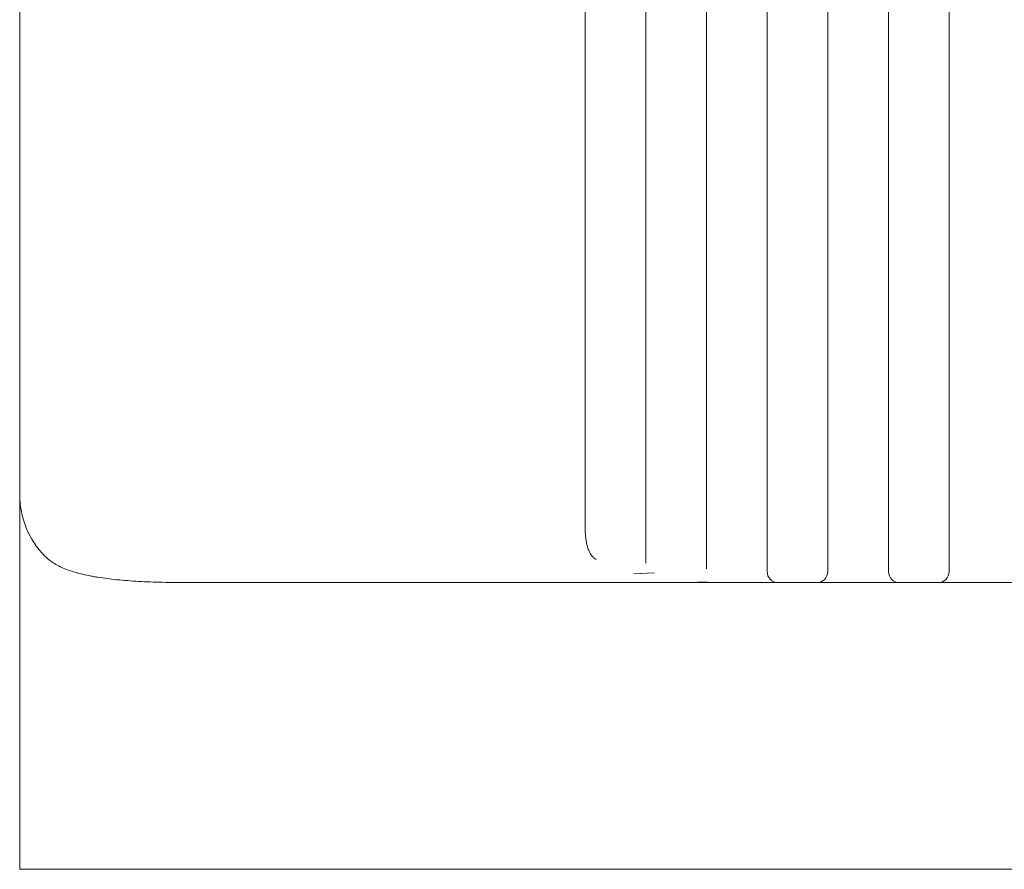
# Model space of a CAD drawing. Header units: millimetres. Extents: x 25069 to 61396, y 8621 to 21558.
# Tile 338 of 656: x 38235 to 38324, y 15746 to 15823. Entities that reach past the tile are written whole.
import ezdxf

# ---------------------------------------------------------------- set-up
doc = ezdxf.new("R2010")
doc.units = ezdxf.units.MM
doc.layers.add('10', color=7, linetype='Continuous')

msp = doc.modelspace()

# ---------------------------------------------------------------- linework, layer by layer
at = {"layer": '10', "color": 7, "linetype": 'Continuous', "lineweight": 18}
for p, q in [((38234.549, 15921.343), (38234.549, 15779.732)), ((38285.799, 15899.596), (38285.799, 15779.732)), ((38291.299, 15779.732), (38291.299, 15898.663)), ((38296.799, 15898.3), (38296.799, 15779.732)), ((38302.299, 15779.732), (38302.299, 15897.666)), ((38307.799, 15897.434), (38307.799, 15779.732)), ((38313.299, 15779.732), (38313.299, 15897.065)), ((38318.799, 15896.951), (38318.799, 15779.732)), ((38234.549, 15779.732), (38234.549, 15756.232)), ((38296.708, 15771.732), (38249.839, 15771.732)), ((38297.799, 15771.732), (38296.708, 15771.732)), ((38301.299, 15771.732), (38297.799, 15771.732)), ((38303.299, 15771.732), (38301.299, 15771.732)), ((38306.799, 15771.732), (38303.299, 15771.732)), ((38308.799, 15771.732), (38306.799, 15771.732)), ((38312.299, 15771.732), (38308.799, 15771.732)), ((38314.299, 15771.732), (38312.299, 15771.732)), ((38317.799, 15771.732), (38314.299, 15771.732)), ((38319.799, 15771.732), (38317.799, 15771.732)), ((38323.299, 15771.732), (38319.799, 15771.732)), ((38325.299, 15771.732), (38323.299, 15771.732)), ((38234.556, 15745.732), (38234.556, 15756.232)), ((38234.556, 15745.732), (38419.542, 15745.732))]:
    msp.add_line(p, q, dxfattribs=at)
at = {"layer": '10', "color": 7, "linetype": 'Continuous', "lineweight": 13}
for p, q in [((38285.799, 15776.989), (38285.799, 15899.765)), ((38291.299, 15773.51), (38291.299, 15899.765)), ((38296.799, 15772.99), (38296.799, 15899.765)), ((38302.299, 15772.732), (38302.299, 15899.765)), ((38307.799, 15772.732), (38307.799, 15899.765)), ((38313.299, 15772.732), (38313.299, 15899.765)), ((38318.799, 15772.732), (38318.799, 15899.765)), ((38292.09, 15772.633), (38290.219, 15772.525)), ((38296.886, 15771.786), (38296.018, 15771.794)), ((38297.799, 15771.732), (38301.299, 15771.732)), ((38308.799, 15771.732), (38312.299, 15771.732)), ((38319.799, 15771.732), (38323.299, 15771.732))]:
    msp.add_line(p, q, dxfattribs=at)
at = {"layer": '10', "color": 7, "linetype": 'Continuous', "lineweight": 18}
for centre, radius, start, end in [((38242.549, 15779.732), 8, 180, 224.46971), ((38303.299, 15772.732), 1, 180, 270), ((38306.799, 15772.732), 1, 270, 0), ((38314.299, 15772.732), 1, 180, 270), ((38317.799, 15772.732), 1, 270, 0)]:
    msp.add_arc(centre, radius, start, end, dxfattribs=at)
for points, knots in [([(38285.799, 15779.732), (38285.799, 15779.497), (38285.799, 15779.263), (38285.799, 15778.798), (38285.799, 15778.568), (38285.799, 15778.109), (38285.799, 15777.884), (38285.799, 15777.442), (38285.799, 15777.226), (38285.799, 15777.013)], [0, 0, 0, 0, 0.25, 0.25, 0.5, 0.5, 0.75, 0.75, 1, 1, 1, 1]), ([(38291.299, 15773.516), (38291.299, 15773.657), (38291.299, 15773.817), (38291.299, 15774.039), (38291.299, 15774.084), (38291.299, 15774.178), (38291.299, 15774.226), (38291.299, 15774.373), (38291.299, 15774.474), (38291.299, 15774.791), (38291.299, 15775.017), (38291.299, 15775.501), (38291.299, 15775.758), (38291.299, 15776.305), (38291.299, 15776.589), (38291.299, 15777.175), (38291.299, 15777.478), (38291.299, 15777.869), (38291.299, 15777.948), (38291.299, 15778.068), (38291.299, 15778.108), (38291.299, 15778.187), (38291.299, 15778.388), (38291.299, 15778.589), (38291.299, 15779.075), (38291.299, 15779.402), (38291.299, 15779.732)], [0, 0, 0, 0, 0.125, 0.125, 0.15625, 0.15625, 0.1875, 0.1875, 0.25, 0.25, 0.375, 0.375, 0.5, 0.5, 0.625, 0.625, 0.75, 0.75, 0.78125, 0.78125, 0.796875, 0.796875, 0.8125, 0.875, 0.875, 1, 1, 1, 1]), ([(38296.799, 15779.732), (38296.799, 15779.683), (38296.799, 15779.634), (38296.799, 15779.536), (38296.799, 15779.389), (38296.799, 15779.244), (38296.799, 15778.953), (38296.799, 15778.569), (38296.799, 15778.191), (38296.799, 15777.91), (38296.799, 15777.77), (38296.799, 15777.631), (38296.799, 15777.538), (38296.799, 15777.492), (38296.799, 15777.262), (38296.799, 15777.082), (38296.799, 15776.731), (38296.799, 15776.388), (38296.799, 15775.898), (38296.799, 15775.588), (38296.799, 15775.285), (38296.799, 15775.141), (38296.799, 15774.863), (38296.799, 15774.598), (38296.799, 15774.235), (38296.799, 15774.016), (38296.799, 15773.886), (38296.799, 15773.861), (38296.799, 15773.811), (38296.799, 15773.786), (38296.799, 15773.713), (38296.799, 15773.666), (38296.799, 15773.531), (38296.799, 15773.364), (38296.799, 15773.155), (38296.799, 15773.042), (38296.799, 15772.993)], [0, 0, 0, 0, 0.015625, 0.015625, 0.03125, 0.0625, 0.0625, 0.125, 0.1875, 0.1875, 0.21875, 0.234375, 0.234375, 0.25, 0.25, 0.3125, 0.3125, 0.375, 0.4375, 0.5, 0.5, 0.5625, 0.5625, 0.625, 0.6875, 0.75, 0.75, 0.765625, 0.765625, 0.78125, 0.78125, 0.8125, 0.8125, 0.875, 0.9375, 1, 1, 1, 1]), ([(38302.299, 15772.732), (38302.299, 15772.732), (38302.299, 15772.735), (38302.299, 15772.743), (38302.299, 15772.746), (38302.299, 15772.755), (38302.299, 15772.759), (38302.299, 15772.787), (38302.299, 15772.819), (38302.299, 15772.905), (38302.299, 15772.959), (38302.299, 15773.086), (38302.299, 15773.161), (38302.299, 15773.267), (38302.299, 15773.289), (38302.299, 15773.334), (38302.299, 15773.358), (38302.299, 15773.43), (38302.299, 15773.48), (38302.299, 15773.638), (38302.299, 15773.867), (38302.299, 15774.133), (38302.299, 15774.418), (38302.299, 15774.57), (38302.299, 15774.894), (38302.299, 15775.062), (38302.299, 15775.414), (38302.299, 15775.597), (38302.299, 15775.976), (38302.299, 15776.172), (38302.299, 15776.427), (38302.299, 15776.478), (38302.299, 15776.582), (38302.299, 15776.634), (38302.299, 15776.792), (38302.299, 15776.898), (38302.299, 15777.219), (38302.299, 15777.655), (38302.299, 15778.104), (38302.299, 15778.447), (38302.299, 15778.562), (38302.299, 15778.736), (38302.299, 15778.794), (38302.299, 15778.911), (38302.299, 15778.969), (38302.299, 15779.262), (38302.299, 15779.497), (38302.299, 15779.732)], [0, 0, 0, 0, 0.03125, 0.03125, 0.046875, 0.046875, 0.0625, 0.0625, 0.125, 0.125, 0.1875, 0.1875, 0.25, 0.25, 0.265625, 0.265625, 0.28125, 0.28125, 0.3125, 0.3125, 0.375, 0.4375, 0.4375, 0.5, 0.5, 0.5625, 0.5625, 0.625, 0.625, 0.6875, 0.6875, 0.703125, 0.703125, 0.71875, 0.71875, 0.75, 0.75, 0.8125, 0.875, 0.875, 0.90625, 0.90625, 0.921875, 0.921875, 0.9375, 0.9375, 1, 1, 1, 1]), ([(38307.799, 15779.732), (38307.799, 15779.498), (38307.799, 15779.264), (38307.799, 15778.973), (38307.799, 15778.915), (38307.799, 15778.799), (38307.799, 15778.741), (38307.799, 15778.568), (38307.799, 15778.454), (38307.799, 15778.113), (38307.799, 15777.666), (38307.799, 15777.232), (38307.799, 15776.912), (38307.799, 15776.806), (38307.799, 15776.649), (38307.799, 15776.596), (38307.799, 15776.493), (38307.799, 15776.442), (38307.799, 15776.187), (38307.799, 15775.991), (38307.799, 15775.612), (38307.799, 15775.429), (38307.799, 15775.077), (38307.799, 15774.908), (38307.799, 15774.584), (38307.799, 15774.431), (38307.799, 15774.145), (38307.799, 15773.877), (38307.799, 15773.647), (38307.799, 15773.487), (38307.799, 15773.437), (38307.799, 15773.34), (38307.799, 15773.294), (38307.799, 15773.165), (38307.799, 15773.09), (38307.799, 15772.961), (38307.799, 15772.907), (38307.799, 15772.82), (38307.799, 15772.787), (38307.799, 15772.743), (38307.799, 15772.732), (38307.799, 15772.732)], [0, 0, 0, 0, 0.062514, 0.062514, 0.078142, 0.078142, 0.093771, 0.093771, 0.125028, 0.125028, 0.187542, 0.250055, 0.250055, 0.281312, 0.281312, 0.296941, 0.296941, 0.312569, 0.312569, 0.375083, 0.375083, 0.437597, 0.437597, 0.500111, 0.500111, 0.562625, 0.562625, 0.625138, 0.687652, 0.687652, 0.718909, 0.718909, 0.750166, 0.750166, 0.81268, 0.81268, 0.875194, 0.875194, 0.937708, 0.937708, 1, 1, 1, 1]), ([(38313.299, 15772.732), (38313.299, 15772.732), (38313.299, 15772.743), (38313.299, 15772.772), (38313.299, 15772.778), (38313.299, 15772.792), (38313.299, 15772.815), (38313.299, 15772.844), (38313.299, 15772.911), (38313.299, 15773.021), (38313.299, 15773.173), (38313.299, 15773.303), (38313.299, 15773.349), (38313.299, 15773.423), (38313.299, 15773.448), (38313.299, 15773.499), (38313.299, 15773.526), (38313.299, 15773.66), (38313.299, 15773.894), (38313.299, 15774.164), (38313.299, 15774.452), (38313.299, 15774.605), (38313.299, 15774.931), (38313.299, 15775.101), (38313.299, 15775.453), (38313.299, 15775.636), (38313.299, 15776.015), (38313.299, 15776.211), (38313.299, 15776.465), (38313.299, 15776.516), (38313.299, 15776.619), (38313.299, 15776.671), (38313.299, 15776.828), (38313.299, 15776.933), (38313.299, 15777.252), (38313.299, 15777.683), (38313.299, 15778.127), (38313.299, 15778.465), (38313.299, 15778.578), (38313.299, 15778.75), (38313.299, 15778.807), (38313.299, 15778.922), (38313.299, 15778.98), (38313.299, 15779.268), (38313.299, 15779.5), (38313.299, 15779.732)], [0, 0, 0, 0, 0.0625, 0.0625, 0.078125, 0.078125, 0.09375, 0.125, 0.125, 0.1875, 0.25, 0.25, 0.28125, 0.28125, 0.296875, 0.296875, 0.3125, 0.3125, 0.375, 0.4375, 0.4375, 0.5, 0.5, 0.5625, 0.5625, 0.625, 0.625, 0.6875, 0.6875, 0.703125, 0.703125, 0.71875, 0.71875, 0.75, 0.75, 0.8125, 0.875, 0.875, 0.90625, 0.90625, 0.921875, 0.921875, 0.9375, 0.9375, 1, 1, 1, 1]), ([(38318.799, 15779.732), (38318.799, 15779.5), (38318.799, 15779.269), (38318.799, 15778.982), (38318.799, 15778.924), (38318.799, 15778.809), (38318.799, 15778.638), (38318.799, 15778.468), (38318.799, 15778.131), (38318.799, 15777.688), (38318.799, 15777.258), (38318.799, 15776.94), (38318.799, 15776.834), (38318.799, 15776.678), (38318.799, 15776.626), (38318.799, 15776.523), (38318.799, 15776.472), (38318.799, 15776.218), (38318.799, 15776.023), (38318.799, 15775.644), (38318.799, 15775.461), (38318.799, 15775.108), (38318.799, 15774.938), (38318.799, 15774.612), (38318.799, 15774.458), (38318.799, 15774.169), (38318.799, 15773.899), (38318.799, 15773.664), (38318.799, 15773.529), (38318.799, 15773.503), (38318.799, 15773.451), (38318.799, 15773.426), (38318.799, 15773.352), (38318.799, 15773.306), (38318.799, 15773.175), (38318.799, 15773.022), (38318.799, 15772.912), (38318.799, 15772.845), (38318.799, 15772.825), (38318.799, 15772.8), (38318.799, 15772.792), (38318.799, 15772.778), (38318.799, 15772.772), (38318.799, 15772.744), (38318.799, 15772.732), (38318.799, 15772.732)], [0, 0, 0, 0, 0.062514, 0.062514, 0.078142, 0.078142, 0.09377, 0.125027, 0.125027, 0.187541, 0.250054, 0.250054, 0.281311, 0.281311, 0.29694, 0.29694, 0.312568, 0.312568, 0.375082, 0.375082, 0.437595, 0.437595, 0.500109, 0.500109, 0.562623, 0.562623, 0.625136, 0.68765, 0.68765, 0.703278, 0.703278, 0.718907, 0.718907, 0.750163, 0.750163, 0.812677, 0.875191, 0.875191, 0.906448, 0.906448, 0.922076, 0.922076, 0.937704, 0.937704, 1, 1, 1, 1]), ([(38285.799, 15777.013), (38285.799, 15776.866), (38285.801, 15776.719), (38285.808, 15776.5), (38285.81, 15776.428), (38285.818, 15776.282), (38285.822, 15776.21), (38285.838, 15775.994), (38285.852, 15775.851), (38285.889, 15775.567), (38285.912, 15775.426), (38285.957, 15775.216), (38285.973, 15775.147), (38286.01, 15775.008), (38286.03, 15774.94), (38286.075, 15774.804), (38286.099, 15774.738), (38286.153, 15774.606), (38286.183, 15774.541), (38286.233, 15774.445), (38286.25, 15774.413), (38286.287, 15774.35), (38286.306, 15774.319), (38286.365, 15774.228), (38286.409, 15774.17), (38286.481, 15774.086), (38286.506, 15774.059), (38286.559, 15774.005), (38286.586, 15773.98), (38286.643, 15773.931), (38286.673, 15773.908), (38286.734, 15773.864), (38286.766, 15773.843), (38286.799, 15773.824)], [0, 0, 0, 0, 0.125, 0.125, 0.1875, 0.1875, 0.25, 0.25, 0.375, 0.375, 0.5, 0.5, 0.5625, 0.5625, 0.625, 0.625, 0.6875, 0.6875, 0.75, 0.75, 0.78125, 0.78125, 0.8125, 0.8125, 0.875, 0.875, 0.90625, 0.90625, 0.9375, 0.9375, 0.96875, 0.96875, 1, 1, 1, 1]), ([(38236.84, 15774.128), (38236.966, 15774), (38237.1, 15773.881), (38237.388, 15773.657), (38237.542, 15773.553), (38237.866, 15773.356), (38238.038, 15773.264), (38238.4, 15773.091), (38238.59, 15773.009), (38239.187, 15772.78), (38239.623, 15772.646), (38240.332, 15772.47), (38240.577, 15772.415), (38240.96, 15772.338), (38241.154, 15772.301), (38241.354, 15772.266), (38241.489, 15772.243), (38241.557, 15772.231), (38242.172, 15772.132), (38242.754, 15772.058), (38243.985, 15771.934), (38244.635, 15771.884), (38246.004, 15771.806), (38246.723, 15771.778), (38248.229, 15771.741), (38249.016, 15771.732), (38249.839, 15771.732)], [0, 0, 0, 0, 0.0625, 0.0625, 0.125, 0.125, 0.1875, 0.1875, 0.25, 0.25, 0.375, 0.375, 0.4375, 0.4375, 0.46875, 0.484375, 0.484375, 0.5, 0.5, 0.625, 0.625, 0.75, 0.75, 0.875, 0.875, 1, 1, 1, 1])]:
    msp.add_open_spline(points, degree=3, knots=knots, dxfattribs=at)

doc.saveas('drawing.dxf')
